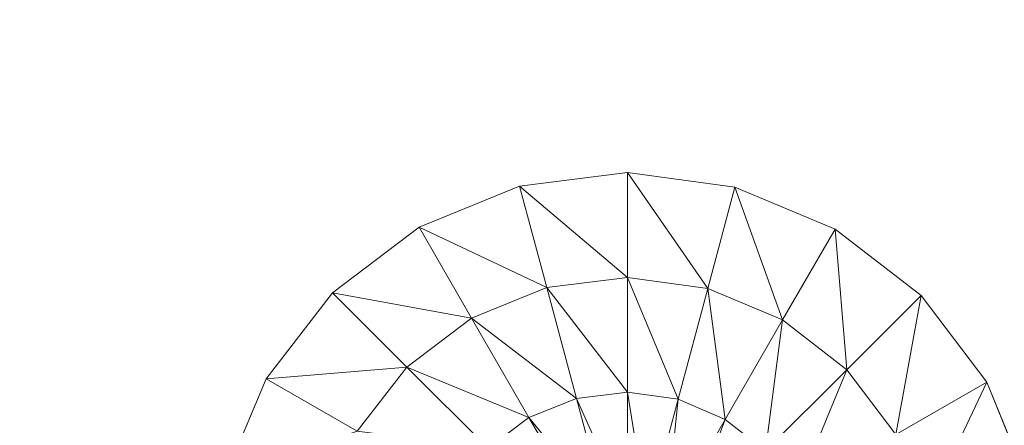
# Model space of a CAD drawing. Header units: inches. Extents: x 813 to 1305, y 19 to 194.
# Tile 654 of 656: x 1224.85 to 1228.11, y 181.67 to 183.01. Entities that reach past the tile are written whole.
import ezdxf

# ---------------------------------------------------------------- set-up
doc = ezdxf.new("R2010")
doc.units = ezdxf.units.IN
doc.header["$MEASUREMENT"] = 0
for name, color, linetype, true_color in [('CET color Grey80', 7, 'Continuous', 0xcbcdcc), ('CET color Grey98', 7, 'Continuous', 0xfafafa), ('CET color NavajoWhite4', 7, 'Continuous', 0x81775f)]:
    doc.layers.add(name, color=color, linetype=linetype, true_color=true_color)
doc.layers.add('CET Default', color=7, linetype='Continuous')

# ---------------------------------------------------------------- blocks, each defined once
blk = doc.blocks.new('*C253')
at = {"layer": 'CET color Grey80', "linetype": 'Continuous', "lineweight": 0}
for points, invisible_edges in [([(8.8816, 27.0968, 0.1937), (8.8816, 27.0968, 0.3159), (9.2144, 27.2329, 0.3159), (8.8816, 27.0968, 0.1937)], 4), ([(8.8816, 27.0968, 0.1937), (9.2144, 27.2329, 0.3159), (9.2144, 27.2329, 0.1937), (8.8816, 27.0968, 0.1937)], 9), ([(8.5954, 26.8793, 0.1937), (8.5954, 26.8793, 0.3159), (8.8816, 27.0968, 0.3159), (8.5954, 26.8793, 0.1937)], 4), ([(8.5954, 26.8793, 0.1937), (8.8816, 27.0968, 0.3159), (8.8816, 27.0968, 0.1937), (8.5954, 26.8793, 0.1937)], 9), ([(8.3753, 26.5951, 0.1937), (8.3753, 26.5951, 0.3159), (8.5954, 26.8793, 0.3159), (8.3753, 26.5951, 0.1937)], 4), ([(8.3753, 26.5951, 0.1937), (8.5954, 26.8793, 0.3159), (8.5954, 26.8793, 0.1937), (8.3753, 26.5951, 0.1937)], 9), ([(8.2362, 26.2636, 0.1937), (8.2362, 26.2636, 0.3159), (8.3753, 26.5951, 0.3159), (8.2362, 26.2636, 0.1937)], 4), ([(8.2362, 26.2636, 0.1937), (8.3753, 26.5951, 0.3159), (8.3753, 26.5951, 0.1937), (8.2362, 26.2636, 0.1937)], 9), ([(8.1877, 25.9074, 0.1937), (8.1877, 25.9074, 0.3159), (8.2362, 26.2636, 0.3159), (8.1877, 25.9074, 0.1937)], 4), ([(8.1877, 25.9074, 0.1937), (8.2362, 26.2636, 0.3159), (8.2362, 26.2636, 0.1937), (8.1877, 25.9074, 0.1937)], 9), ([(8.233, 25.5508, 0.1937), (8.233, 25.5508, 0.3159), (8.1877, 25.9074, 0.3159), (8.233, 25.5508, 0.1937)], 4), ([(8.233, 25.5508, 0.1937), (8.1877, 25.9074, 0.3159), (8.1877, 25.9074, 0.1937), (8.233, 25.5508, 0.1937)], 9), ([(8.369, 25.2181, 0.1937), (8.369, 25.2181, 0.3159), (8.233, 25.5508, 0.3159), (8.369, 25.2181, 0.1937)], 4), ([(8.369, 25.2181, 0.1937), (8.233, 25.5508, 0.3159), (8.233, 25.5508, 0.1937), (8.369, 25.2181, 0.1937)], 9), ([(8.5866, 24.9319, 0.1937), (8.5866, 24.9319, 0.3159), (8.369, 25.2181, 0.3159), (8.5866, 24.9319, 0.1937)], 4), ([(8.5866, 24.9319, 0.1937), (8.369, 25.2181, 0.3159), (8.369, 25.2181, 0.1937), (8.5866, 24.9319, 0.1937)], 9), ([(8.8708, 24.7117, 0.1937), (8.8708, 24.7117, 0.3159), (8.5866, 24.9319, 0.3159), (8.8708, 24.7117, 0.1937)], 4), ([(8.8708, 24.7117, 0.1937), (8.5866, 24.9319, 0.3159), (8.5866, 24.9319, 0.1937), (8.8708, 24.7117, 0.1937)], 9), ([(9.2023, 24.5727, 0.1937), (9.2023, 24.5727, 0.3159), (8.8708, 24.7117, 0.3159), (9.2023, 24.5727, 0.1937)], 4), ([(9.2023, 24.5727, 0.1937), (8.8708, 24.7117, 0.3159), (8.8708, 24.7117, 0.1937), (9.2023, 24.5727, 0.1937)], 9)]:
    blk.add_3dface(points, dxfattribs=dict(at, invisible_edges=invisible_edges))
for points in [[(8.8816, 27.0968, 0.3159), (9.3043, 26.8972, 0.515), (9.2144, 27.2329, 0.3159), (8.8816, 27.0968, 0.3159)], [(8.5954, 26.8793, 0.3159), (9.0554, 26.7958, 0.515), (8.8816, 27.0968, 0.3159), (8.5954, 26.8793, 0.3159)], [(8.8816, 27.0968, 0.3159), (9.0554, 26.7958, 0.515), (9.3043, 26.8972, 0.515), (8.8816, 27.0968, 0.3159)], [(8.3753, 26.5951, 0.3159), (8.8412, 26.6335, 0.515), (8.5954, 26.8793, 0.3159), (8.3753, 26.5951, 0.3159)], [(8.5954, 26.8793, 0.3159), (8.8412, 26.6335, 0.515), (9.0554, 26.7958, 0.515), (8.5954, 26.8793, 0.3159)], [(8.8412, 26.6335, 0.515), (9.2454, 26.4668, 0.6417), (9.0554, 26.7958, 0.515), (8.8412, 26.6335, 0.515)], [(8.3753, 26.5951, 0.3159), (8.6763, 26.4213, 0.515), (8.8412, 26.6335, 0.515), (8.3753, 26.5951, 0.3159)], [(8.6763, 26.4213, 0.515), (9.1099, 26.3648, 0.6417), (8.8412, 26.6335, 0.515), (8.6763, 26.4213, 0.515)], [(8.8412, 26.6335, 0.515), (9.1099, 26.3648, 0.6417), (9.2454, 26.4668, 0.6417), (8.8412, 26.6335, 0.515)], [(8.2362, 26.2636, 0.3159), (8.6763, 26.4213, 0.515), (8.3753, 26.5951, 0.3159), (8.2362, 26.2636, 0.3159)], [(8.2362, 26.2636, 0.3159), (8.5719, 26.1736, 0.515), (8.6763, 26.4213, 0.515), (8.2362, 26.2636, 0.3159)], [(8.5719, 26.1736, 0.515), (9.0053, 26.2313, 0.6417), (8.6763, 26.4213, 0.515), (8.5719, 26.1736, 0.515)], [(8.6763, 26.4213, 0.515), (9.0053, 26.2313, 0.6417), (9.1099, 26.3648, 0.6417), (8.6763, 26.4213, 0.515)], [(9.0053, 26.2313, 0.6417), (9.3909, 26.0838, 0.6909), (9.1099, 26.3648, 0.6417), (9.0053, 26.2313, 0.6417)], [(8.1877, 25.9074, 0.3159), (8.5719, 26.1736, 0.515), (8.2362, 26.2636, 0.3159), (8.1877, 25.9074, 0.3159)], [(8.5719, 26.1736, 0.515), (8.9389, 26.0753, 0.6417), (9.0053, 26.2313, 0.6417), (8.5719, 26.1736, 0.515)], [(8.9389, 26.0753, 0.6417), (9.3496, 26.0326, 0.6909), (9.0053, 26.2313, 0.6417), (8.9389, 26.0753, 0.6417)], [(9.0053, 26.2313, 0.6417), (9.3496, 26.0326, 0.6909), (9.3909, 26.0838, 0.6909), (9.0053, 26.2313, 0.6417)], [(8.1877, 25.9074, 0.3159), (8.5352, 25.9074, 0.515), (8.5719, 26.1736, 0.515), (8.1877, 25.9074, 0.3159)], [(8.5352, 25.9074, 0.515), (8.9389, 26.0753, 0.6417), (8.5719, 26.1736, 0.515), (8.5352, 25.9074, 0.515)], [(8.5352, 25.9074, 0.515), (8.9152, 25.9074, 0.6417), (8.9389, 26.0753, 0.6417), (8.5352, 25.9074, 0.515)], [(8.9152, 25.9074, 0.6417), (9.3229, 25.9724, 0.6909), (8.9389, 26.0753, 0.6417), (8.9152, 25.9074, 0.6417)], [(8.9389, 26.0753, 0.6417), (9.3229, 25.9724, 0.6909), (9.3496, 26.0326, 0.6909), (8.9389, 26.0753, 0.6417)], [(8.9152, 25.9074, 0.6417), (9.3127, 25.9074, 0.6909), (9.3229, 25.9724, 0.6909), (8.9152, 25.9074, 0.6417)], [(8.233, 25.5508, 0.3159), (8.5352, 25.9074, 0.515), (8.1877, 25.9074, 0.3159), (8.233, 25.5508, 0.3159)], [(8.233, 25.5508, 0.3159), (8.5687, 25.6407, 0.515), (8.5352, 25.9074, 0.515), (8.233, 25.5508, 0.3159)], [(8.5687, 25.6407, 0.515), (8.9152, 25.9074, 0.6417), (8.5352, 25.9074, 0.515), (8.5687, 25.6407, 0.515)], [(8.5687, 25.6407, 0.515), (8.9357, 25.7391, 0.6417), (8.9152, 25.9074, 0.6417), (8.5687, 25.6407, 0.515)], [(8.9357, 25.7391, 0.6417), (9.3127, 25.9074, 0.6909), (8.9152, 25.9074, 0.6417), (8.9357, 25.7391, 0.6417)], [(8.9357, 25.7391, 0.6417), (9.3196, 25.842, 0.6909), (9.3127, 25.9074, 0.6909), (8.9357, 25.7391, 0.6417)], [(8.9991, 25.5818, 0.6417), (9.3196, 25.842, 0.6909), (8.9357, 25.7391, 0.6417), (8.9991, 25.5818, 0.6417)], [(8.9991, 25.5818, 0.6417), (9.3433, 25.7806, 0.6909), (9.3196, 25.842, 0.6909), (8.9991, 25.5818, 0.6417)], [(9.101, 25.4463, 0.6417), (9.3433, 25.7806, 0.6909), (8.9991, 25.5818, 0.6417), (9.101, 25.4463, 0.6417)], [(8.67, 25.3918, 0.515), (8.9357, 25.7391, 0.6417), (8.5687, 25.6407, 0.515), (8.67, 25.3918, 0.515)], [(8.67, 25.3918, 0.515), (8.9991, 25.5818, 0.6417), (8.9357, 25.7391, 0.6417), (8.67, 25.3918, 0.515)], [(8.369, 25.2181, 0.3159), (8.5687, 25.6407, 0.515), (8.233, 25.5508, 0.3159), (8.369, 25.2181, 0.3159)], [(8.369, 25.2181, 0.3159), (8.67, 25.3918, 0.515), (8.5687, 25.6407, 0.515), (8.369, 25.2181, 0.3159)], [(8.8323, 25.1776, 0.515), (8.9991, 25.5818, 0.6417), (8.67, 25.3918, 0.515), (8.8323, 25.1776, 0.515)], [(8.8323, 25.1776, 0.515), (9.101, 25.4463, 0.6417), (8.9991, 25.5818, 0.6417), (8.8323, 25.1776, 0.515)], [(9.0445, 25.0127, 0.515), (9.101, 25.4463, 0.6417), (8.8323, 25.1776, 0.515), (9.0445, 25.0127, 0.515)], [(8.5866, 24.9319, 0.3159), (8.67, 25.3918, 0.515), (8.369, 25.2181, 0.3159), (8.5866, 24.9319, 0.3159)], [(8.5866, 24.9319, 0.3159), (8.8323, 25.1776, 0.515), (8.67, 25.3918, 0.515), (8.5866, 24.9319, 0.3159)], [(8.8708, 24.7117, 0.3159), (8.8323, 25.1776, 0.515), (8.5866, 24.9319, 0.3159), (8.8708, 24.7117, 0.3159)], [(8.8708, 24.7117, 0.3159), (9.0445, 25.0127, 0.515), (8.8323, 25.1776, 0.515), (8.8708, 24.7117, 0.3159)], [(9.2023, 24.5727, 0.3159), (9.0445, 25.0127, 0.515), (8.8708, 24.7117, 0.3159), (9.2023, 24.5727, 0.3159)]]:
    blk.add_3dface(points, dxfattribs=at)
at = {"layer": 'CET color Grey98', "linetype": 'Continuous', "lineweight": 0}
for points, invisible_edges in [([(0.625, 0.625, 29), (59.055, 0.625, 29), (59.055, 29.055, 29), (0.625, 0.625, 29)], 4), ([(0.625, 0.625, 29), (59.055, 29.055, 29), (0.625, 29.055, 29), (0.625, 0.625, 29)], 9)]:
    blk.add_3dface(points, dxfattribs=dict(at, invisible_edges=invisible_edges))
at = {"layer": 'CET color NavajoWhite4', "linetype": 'Continuous', "lineweight": 0}
for points, invisible_edges in [([(0.625, 0.625, 27.8189), (59.055, 29.055, 27.8189), (59.055, 0.625, 27.8189), (0.625, 0.625, 27.8189)], 9), ([(0.625, 0.625, 27.8189), (0.625, 29.055, 27.8189), (59.055, 29.055, 27.8189), (0.625, 0.625, 27.8189)], 4)]:
    blk.add_3dface(points, dxfattribs=dict(at, invisible_edges=invisible_edges))
blk = doc.blocks.new('*C227')
at = {"layer": 'CET Default', "linetype": 'Continuous', "lineweight": 0, "rotation": 269.9999999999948}
blk.add_blockref('*C253', (402.2381, 1003.8234), dxfattribs=at)

msp = doc.modelspace()

# ---------------------------------------------------------------- block references
at = {"layer": 'CET Default', "linetype": 'Continuous', "lineweight": 0}
msp.add_blockref('*C227', (798.7199, -813.1289), dxfattribs=at)

doc.saveas('drawing.dxf')
